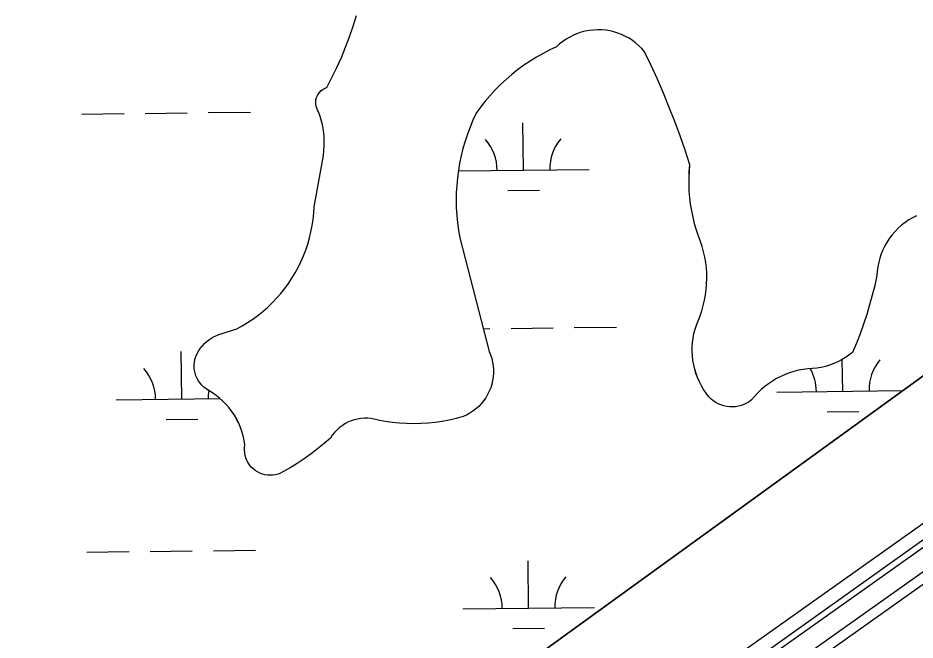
# Model space of a CAD drawing. Extents: x 3684037 to 3722149, y 433263 to 459021.
# Drawn here: x 3711390 to 3712071, y 454844 to 455317 of the extents above; entities that cross this region are included whole.
import ezdxf

# ---------------------------------------------------------------- set-up
doc = ezdxf.new("R2010")
doc.units = 0
for name, color, linetype in [('V-ROAD-CNTR', 7, 'Continuous'), ('V-TOPO-SHOR', 7, 'Continuous'), ('V-WETL-SWMP', 7, 'Continuous')]:
    doc.layers.add(name, color=color, linetype=linetype)

msp = doc.modelspace()

# ---------------------------------------------------------------- linework, layer by layer
at = {"layer": 'V-ROAD-CNTR'}
for points in [[(3708800.79, 452799.73), (3708888.99, 452819.16), (3709074.3, 452888.55), (3709185.66, 452940.55), (3709270.25, 452980.89), (3709378.38, 453024.24), (3709453.77, 453059.58), (3709888.83, 453371.2), (3709964.69, 453428.27), (3710105.65, 453526.91), (3710259.07, 453627.76), (3710421.9, 453744.63), (3710616.95, 453895.96), (3710807.5, 454031.12), (3710985.25, 454151.03), (3711141.09, 454274.41), (3711475.83, 454504.64), (3711883.79, 454795.43), (3712574.54, 455285.55), (3713131, 455695.88), (3713191.1, 455684.33)], [(3708804.01, 452785.08), (3708893.26, 452804.74), (3709080.12, 452874.71), (3709192.06, 452926.98), (3709276.27, 452967.14), (3709384.36, 453010.48), (3709461.38, 453046.58), (3709897.71, 453359.11), (3709973.51, 453416.13), (3710114.07, 453514.49), (3710267.57, 453615.4), (3710430.87, 453732.6), (3710625.89, 453883.91), (3710816.04, 454018.79), (3710994.12, 454138.92), (3711150.01, 454262.34), (3711484.44, 454492.36), (3711892.48, 454783.21), (3712583.34, 455273.4), (3713134.62, 455679.91), (3713188.27, 455669.6)], [(3708807.24, 452770.43), (3708897.52, 452790.32), (3709085.93, 452860.87), (3709198.47, 452913.42), (3709282.3, 452953.4), (3709390.34, 452996.71), (3709469, 453033.58), (3709906.58, 453347.02), (3709982.32, 453403.98), (3710122.49, 453502.08), (3710276.07, 453603.03), (3710439.85, 453720.58), (3710634.83, 453871.87), (3710824.57, 454006.45), (3711002.98, 454126.8), (3711158.92, 454250.26), (3711493.04, 454480.07), (3711901.17, 454770.98), (3712592.13, 455261.25), (3713138.23, 455663.94), (3713185.44, 455654.87)]]:
    msp.add_lwpolyline(points, dxfattribs=at)
at = {"layer": 'V-TOPO-SHOR'}
for points in [[(3713204.62, 455843.92), (3712706.18, 455504.22), (3712166.3, 455108.96), (3711730.15, 454793.14), (3711431.22, 454586.08), (3711111.5, 454345.31), (3710875.93, 454180.81)], [(3711556.11, 455080.43), (3711560.31, 455082.72), (3711564.41, 455085.2), (3711568.41, 455087.85), (3711572.27, 455090.67), (3711576.01, 455093.67), (3711579.62, 455096.83), (3711583.08, 455100.14), (3711586.39, 455103.6), (3711589.55, 455107.2), (3711592.54, 455110.94), (3711595.37, 455114.81), (3711598.02, 455118.8), (3711600.5, 455122.9), (3711602.79, 455127.11), (3711604.89, 455131.41), (3711606.81, 455135.81), (3711608.52, 455140.28), (3711610.04, 455144.82), (3711611.35, 455149.43), (3711612.46, 455154.09), (3711613.37, 455158.79), (3711614.06, 455163.53), (3711614.55, 455168.3), (3711614.83, 455173.08), (3711621.92, 455212.07), (3711622.36, 455215.78), (3711622.6, 455219.52), (3711622.62, 455223.26), (3711622.43, 455227), (3711622.03, 455230.73), (3711621.42, 455234.42), (3711620.6, 455238.08), (3711619.57, 455241.68), (3711618.34, 455245.22), (3711617.49, 455246.59), (3711616.83, 455248.07), (3711616.38, 455249.63), (3711616.15, 455251.23), (3711616.12, 455252.85), (3711616.32, 455254.46), (3711616.73, 455256.02), (3711617.34, 455257.52), (3711618.16, 455258.92), (3711619.15, 455260.2), (3711620.3, 455261.33), (3711621.6, 455262.3), (3711623.02, 455263.09), (3711624.52, 455263.68), (3711628.44, 455271.18), (3711632.13, 455278.8), (3711635.58, 455286.53), (3711638.81, 455294.35), (3711641.79, 455302.27), (3711644.53, 455310.28), (3711647.03, 455318.36)], [(3711820.83, 455306.4), (3711817.8, 455305.62), (3711814.83, 455304.63), (3711811.93, 455303.43), (3711809.12, 455302.05), (3711806.42, 455300.47), (3711803.83, 455298.72), (3711801.36, 455296.78), (3711799.04, 455294.68), (3711793.83, 455292.25), (3711788.73, 455289.61), (3711783.74, 455286.79), (3711778.86, 455283.76), (3711774.1, 455280.55), (3711769.47, 455277.16), (3711764.97, 455273.59), (3711760.62, 455269.85), (3711756.41, 455265.94), (3711752.37, 455261.87), (3711748.48, 455257.64), (3711744.76, 455253.27), (3711741.21, 455248.76), (3711737.84, 455244.11), (3711735.46, 455238.92), (3711733.28, 455233.65), (3711731.29, 455228.31), (3711729.51, 455222.89), (3711727.93, 455217.41), (3711726.56, 455211.87), (3711725.39, 455206.28), (3711724.44, 455200.66), (3711723.7, 455195.01), (3711723.17, 455189.33), (3711722.85, 455183.63), (3711722.75, 455177.93), (3711722.86, 455172.22), (3711723.19, 455166.53), (3711723.73, 455160.85), (3711724.48, 455155.2), (3711725.45, 455149.57), (3711747.91, 455063.23), (3711748.97, 455060.6), (3711749.82, 455057.91), (3711750.46, 455055.15), (3711750.9, 455052.36), (3711751.11, 455049.54), (3711751.12, 455046.71), (3711750.9, 455043.89), (3711750.47, 455041.1), (3711749.83, 455038.34), (3711748.99, 455035.64), (3711747.93, 455033.02), (3711746.69, 455030.48), (3711745.25, 455028.05), (3711743.63, 455025.73), (3711741.83, 455023.54), (3711739.88, 455021.5), (3711737.78, 455019.61), (3711735.54, 455017.89), (3711733.17, 455016.34), (3711730.69, 455014.97), (3711728.12, 455013.8), (3711722.87, 455012.36), (3711717.57, 455011.14), (3711712.22, 455010.14), (3711706.84, 455009.36), (3711701.43, 455008.8), (3711696, 455008.46), (3711690.56, 455008.34), (3711685.12, 455008.45), (3711679.69, 455008.78), (3711674.28, 455009.34), (3711668.89, 455010.11), (3711663.55, 455011.11), (3711658.24, 455012.33), (3711655.66, 455012.55), (3711653.07, 455012.56), (3711650.48, 455012.35), (3711647.92, 455011.94), (3711645.41, 455011.32), (3711642.95, 455010.49), (3711640.57, 455009.47), (3711638.28, 455008.25), (3711636.1, 455006.85), (3711634.04, 455005.28), (3711632.11, 455003.54), (3711630.33, 455001.65), (3711628.72, 454999.62), (3711627.28, 454997.47), (3711622.5, 454993.3), (3711617.58, 454989.29), (3711612.54, 454985.45), (3711607.38, 454981.76), (3711602.1, 454978.25), (3711596.71, 454974.91)], [(3711972.51, 455045.7), (3711969.23, 455044.24), (3711966.05, 455042.6), (3711962.96, 455040.77), (3711959.99, 455038.77), (3711957.14, 455036.6), (3711954.41, 455034.27), (3711951.82, 455031.79), (3711949.39, 455029.16), (3711947.1, 455026.4), (3711945.29, 455025.08), (3711943.37, 455023.94), (3711941.35, 455022.98), (3711939.26, 455022.22), (3711937.09, 455021.66), (3711934.89, 455021.3), (3711932.66, 455021.15), (3711930.43, 455021.2), (3711928.21, 455021.47), (3711926.02, 455021.95), (3711923.89, 455022.62), (3711921.84, 455023.5), (3711919.87, 455024.56), (3711918.01, 455025.8), (3711916.28, 455027.21), (3711914.69, 455028.77), (3711912.62, 455031.48), (3711910.72, 455034.3), (3711909, 455037.23), (3711907.45, 455040.26), (3711906.09, 455043.37), (3711904.92, 455046.57), (3711903.94, 455049.82), (3711903.15, 455053.13), (3711902.57, 455056.48), (3711902.19, 455059.86), (3711902.02, 455063.26), (3711902.04, 455066.66), (3711902.27, 455070.05), (3711902.71, 455073.43), (3711903.35, 455076.77), (3711904.18, 455080.06), (3711905.22, 455083.3), (3711906.44, 455086.48), (3711907.96, 455090.31), (3711909.3, 455094.21), (3711910.43, 455098.17), (3711911.37, 455102.18), (3711912.11, 455106.23), (3711912.65, 455110.32), (3711912.99, 455114.42), (3711913.12, 455118.54), (3711913.04, 455122.66), (3711912.77, 455126.78), (3711912.28, 455130.87), (3711911.6, 455134.93), (3711910.72, 455138.95), (3711909.63, 455142.93), (3711908.36, 455146.85), (3711906.88, 455150.7), (3711905.28, 455155.46), (3711903.88, 455160.28), (3711902.67, 455165.15), (3711901.66, 455170.07), (3711900.85, 455175.02), (3711900.24, 455180.01), (3711899.84, 455185.01), (3711899.64, 455190.03), (3711899.64, 455195.05), (3711899.84, 455200.07), (3711900.26, 455205.07), (3711896.64, 455216.06), (3711892.83, 455226.98), (3711888.83, 455237.84), (3711884.62, 455248.61), (3711880.22, 455259.31), (3711875.63, 455269.93), (3711870.84, 455280.46), (3711865.86, 455290.9), (3711863.79, 455293.25), (3711861.56, 455295.45), (3711859.18, 455297.48), (3711856.67, 455299.36), (3711854.04, 455301.05), (3711851.3, 455302.56), (3711848.46, 455303.88), (3711845.53, 455305), (3711842.54, 455305.92), (3711839.49, 455306.63), (3711836.4, 455307.12), (3711833.28, 455307.41), (3711830.15, 455307.48), (3711827.02, 455307.33), (3711823.91, 455306.97), (3711820.83, 455306.4)], [(3712072.39, 455166.36), (3712069.39, 455164.82), (3712066.49, 455163.1), (3712063.71, 455161.19), (3712061.06, 455159.11), (3712058.55, 455156.86), (3712056.19, 455154.46), (3712053.98, 455151.92), (3712051.95, 455149.23), (3712050.08, 455146.42), (3712048.4, 455143.5), (3712046.92, 455140.48), (3712045.62, 455137.37), (3712044.53, 455134.18), (3712043.65, 455130.93), (3712042.97, 455127.62), (3712042.51, 455124.29), (3712042.26, 455120.93), (3712040.63, 455113.43), (3712038.79, 455105.98), (3712036.76, 455098.59), (3712034.53, 455091.24), (3712032.11, 455083.97), (3712029.49, 455076.75), (3712026.68, 455069.61), (3712023.68, 455062.55), (3712021.08, 455060.48), (3712018.36, 455058.59), (3712015.52, 455056.87), (3712012.57, 455055.33), (3712009.54, 455053.99), (3712006.42, 455052.85), (3712003.23, 455051.91), (3711999.99, 455051.17), (3711996.71, 455050.65), (3711993.41, 455050.34), (3711989.83, 455050.07), (3711986.28, 455049.6), (3711982.76, 455048.92), (3711979.28, 455048.05), (3711975.86, 455046.97), (3711972.51, 455045.7)], [(3711596.71, 454974.91), (3711591.21, 454971.75), (3711589.41, 454970.85), (3711587.52, 454970.13), (3711585.57, 454969.61), (3711583.58, 454969.3), (3711581.57, 454969.2), (3711579.56, 454969.3), (3711577.56, 454969.61), (3711575.61, 454970.12), (3711573.73, 454970.83), (3711571.92, 454971.73), (3711570.22, 454972.81), (3711568.64, 454974.07), (3711567.2, 454975.48), (3711565.91, 454977.03), (3711564.78, 454978.7), (3711563.84, 454980.48), (3711563.08, 454982.35), (3711562.52, 454984.28), (3711562.16, 454986.27), (3711562.01, 454988.28), (3711562.06, 454990.3), (3711562.33, 454992.29), (3711561.8, 454995.69), (3711561.06, 454999.05), (3711560.11, 455002.36), (3711558.96, 455005.6), (3711557.62, 455008.77), (3711556.08, 455011.84), (3711554.34, 455014.82), (3711552.43, 455017.68), (3711550.35, 455020.42), (3711548.1, 455023.02), (3711545.69, 455025.47), (3711543.14, 455027.78), (3711540.44, 455029.92), (3711537.62, 455031.89), (3711534.68, 455033.68), (3711532.88, 455034.8), (3711531.19, 455036.1), (3711529.65, 455037.56), (3711528.25, 455039.17), (3711527.03, 455040.91), (3711525.99, 455042.76), (3711525.13, 455044.71), (3711524.48, 455046.73), (3711524.03, 455048.81), (3711523.79, 455050.92), (3711523.76, 455053.05), (3711523.94, 455055.17), (3711524.34, 455057.26), (3711524.94, 455059.29), (3711525.75, 455061.27), (3711527, 455063.49), (3711528.43, 455065.61), (3711530.03, 455067.6), (3711531.79, 455069.46), (3711533.7, 455071.15), (3711535.74, 455072.69), (3711537.91, 455074.04), (3711540.18, 455075.22), (3711542.54, 455076.2), (3711544.97, 455076.98), (3711547.46, 455077.55), (3711556.11, 455080.43)], [(3712286.89, 455069.37), (3711948.39, 454828.08), (3711584.07, 454569.13), (3711260.45, 454342.37), (3710990.5, 454144.65)], [(3711132.1, 454220.85), (3711297.51, 454325.38), (3711422.45, 454419.41), (3711545.42, 454503.06), (3711717.75, 454624.02), (3711901.14, 454761.51), (3712094.06, 454898.31)]]:
    msp.add_lwpolyline(points, dxfattribs=at)
at = {"layer": 'V-WETL-SWMP'}
for p, q in [((3711438.52, 455243.48), (3711470.51, 455243.86)), ((3711486.51, 455244.04), (3711518.51, 455244.42)), ((3711534.51, 455244.6), (3711566.51, 455244.97)), ((3711773.88, 455200.95), (3711773.46, 455236.95)), ((3711724.4, 455200.38), (3711823.87, 455201.54)), ((3711762.06, 455185.38), (3711786.06, 455185.66)), ((3711743.41, 455080.52), (3711748.43, 455080.58)), ((3711764.43, 455080.76), (3711796.43, 455081.14)), ((3711812.43, 455081.32), (3711844.43, 455081.7)), ((3711514.45, 455027.11), (3711514.03, 455063.11)), ((3712016.32, 455032.95), (3712016.04, 455057.18)), ((3711966.32, 455032.37), (3712062.07, 455033.48)), ((3711464.45, 455026.53), (3711543.5, 455027.45)), ((3712004.5, 455017.38), (3712028.5, 455017.66)), ((3711502.63, 455011.54), (3711526.63, 455011.82)), ((3711442.39, 454910.83), (3711474.38, 454911.2)), ((3711490.38, 454911.39), (3711522.38, 454911.76)), ((3711538.38, 454911.95), (3711570.38, 454912.32)), ((3711777.75, 454868.3), (3711777.33, 454904.3)), ((3711727.75, 454867.72), (3711827.74, 454868.88)), ((3711765.93, 454852.73), (3711789.93, 454853.01))]:
    msp.add_line(p, q, dxfattribs=at)
for points in [[(3711557.62, 455008.77), (3711556.07, 455011.84), (3711554.34, 455014.82), (3711552.43, 455017.68), (3711550.35, 455020.42), (3711548.1, 455023.02), (3711545.69, 455025.48), (3711543.14, 455027.78), (3711540.44, 455029.92), (3711537.62, 455031.89), (3711532.88, 455034.8), (3711531.19, 455036.1), (3711529.65, 455037.56), (3711528.25, 455039.17), (3711527.03, 455040.91), (3711525.99, 455042.76), (3711525.13, 455044.71), (3711524.48, 455046.73), (3711524.03, 455048.81), (3711523.79, 455050.92), (3711523.76, 455053.05), (3711523.94, 455055.17), (3711524.34, 455057.26), (3711524.94, 455059.3), (3711525.75, 455061.27), (3711527, 455063.49), (3711528.43, 455065.61), (3711530.03, 455067.6), (3711531.79, 455069.46), (3711533.7, 455071.15), (3711535.74, 455072.69), (3711537.91, 455074.04), (3711540.18, 455075.22), (3711542.54, 455076.2), (3711544.97, 455076.98), (3711547.46, 455077.56), (3711556.1, 455080.43), (3711560.31, 455082.72), (3711564.42, 455085.2), (3711568.41, 455087.85), (3711572.27, 455090.67), (3711576.01, 455093.67), (3711579.62, 455096.83), (3711583.08, 455100.14), (3711586.39, 455103.6), (3711589.55, 455107.2), (3711592.54, 455110.94), (3711595.37, 455114.81), (3711598.02, 455118.8), (3711600.5, 455122.9), (3711602.79, 455127.11), (3711604.89, 455131.41), (3711606.81, 455135.81), (3711608.52, 455140.28), (3711610.04, 455144.82), (3711611.35, 455149.43), (3711612.46, 455154.09), (3711613.37, 455158.79), (3711614.06, 455163.54), (3711614.55, 455168.3), (3711614.83, 455173.08), (3711621.92, 455212.07), (3711622.36, 455215.78), (3711622.6, 455219.52), (3711622.62, 455223.27), (3711622.43, 455227), (3711622.03, 455230.73), (3711621.42, 455234.42), (3711620.6, 455238.08), (3711619.57, 455241.68), (3711618.34, 455245.21), (3711617.49, 455246.59), (3711616.84, 455248.07), (3711616.38, 455249.63), (3711616.14, 455251.23), (3711616.12, 455252.85), (3711616.32, 455254.46), (3711616.73, 455256.02), (3711617.34, 455257.52), (3711618.16, 455258.92), (3711619.15, 455260.2), (3711620.3, 455261.34), (3711621.6, 455262.3), (3711623.02, 455263.09), (3711624.52, 455263.68), (3711628.44, 455271.18), (3711632.13, 455278.8), (3711635.58, 455286.53), (3711638.81, 455294.35), (3711641.79, 455302.27), (3711644.53, 455310.28), (3711647.03, 455318.36)], [(3711934.89, 455021.3), (3711932.66, 455021.15), (3711930.43, 455021.21), (3711928.21, 455021.47), (3711926.02, 455021.95), (3711923.89, 455022.62), (3711921.84, 455023.5), (3711919.87, 455024.56), (3711918.01, 455025.8), (3711916.28, 455027.21), (3711914.69, 455028.77), (3711912.62, 455031.48), (3711910.72, 455034.3), (3711909, 455037.23), (3711907.45, 455040.26), (3711906.09, 455043.37), (3711904.91, 455046.57), (3711903.94, 455049.82), (3711903.15, 455053.13), (3711902.57, 455056.48), (3711902.19, 455059.86), (3711902.02, 455063.26), (3711902.04, 455066.66), (3711902.27, 455070.05), (3711902.71, 455073.43), (3711903.35, 455076.77), (3711904.18, 455080.06), (3711905.22, 455083.3), (3711907.96, 455090.31), (3711909.3, 455094.21), (3711910.44, 455098.17), (3711911.38, 455102.18), (3711912.11, 455106.23), (3711912.65, 455110.32), (3711912.99, 455114.42), (3711913.12, 455118.54), (3711913.04, 455122.66), (3711912.77, 455126.77), (3711912.28, 455130.87), (3711911.6, 455134.93), (3711910.72, 455138.96), (3711909.63, 455142.93), (3711908.35, 455146.85), (3711906.88, 455150.7), (3711905.28, 455155.46), (3711903.88, 455160.28), (3711902.67, 455165.15), (3711901.66, 455170.07), (3711900.85, 455175.02), (3711900.24, 455180.01), (3711899.84, 455185.01), (3711899.64, 455190.03), (3711899.64, 455195.05), (3711899.85, 455200.07), (3711900.25, 455205.07), (3711896.64, 455216.06), (3711892.83, 455226.98), (3711888.83, 455237.84), (3711884.62, 455248.61), (3711880.22, 455259.31), (3711875.63, 455269.93), (3711870.84, 455280.46), (3711865.86, 455290.9), (3711863.79, 455293.25), (3711861.56, 455295.45), (3711859.18, 455297.48), (3711856.67, 455299.36), (3711854.04, 455301.05), (3711851.3, 455302.56), (3711848.46, 455303.88), (3711845.53, 455305), (3711842.54, 455305.92), (3711839.49, 455306.63), (3711836.4, 455307.12), (3711833.28, 455307.41), (3711830.15, 455307.48), (3711827.02, 455307.33), (3711823.91, 455306.97), (3711820.83, 455306.4), (3711817.8, 455305.62), (3711814.83, 455304.63), (3711811.93, 455303.44), (3711809.12, 455302.05), (3711806.42, 455300.47), (3711803.83, 455298.71), (3711801.36, 455296.78), (3711799.04, 455294.68), (3711793.83, 455292.25), (3711788.73, 455289.62), (3711783.74, 455286.79), (3711778.86, 455283.76), (3711774.1, 455280.55), (3711769.47, 455277.16), (3711764.97, 455273.59), (3711760.62, 455269.85), (3711756.42, 455265.94), (3711752.37, 455261.87), (3711748.48, 455257.64), (3711744.76, 455253.27), (3711741.21, 455248.76), (3711737.84, 455244.11)], [(3711737.84, 455244.11), (3711735.46, 455238.92), (3711733.28, 455233.65), (3711731.29, 455228.31), (3711729.51, 455222.89), (3711727.93, 455217.41), (3711726.56, 455211.87), (3711725.39, 455206.29), (3711724.44, 455200.66), (3711723.7, 455195.01), (3711723.17, 455189.33), (3711722.85, 455183.63), (3711722.75, 455177.93), (3711722.86, 455172.22), (3711723.19, 455166.53), (3711723.73, 455160.85), (3711724.48, 455155.19), (3711725.45, 455149.57), (3711747.91, 455063.23), (3711748.97, 455060.6), (3711749.82, 455057.91), (3711750.46, 455055.15), (3711750.9, 455052.36), (3711751.11, 455049.54), (3711751.12, 455046.71), (3711750.9, 455043.89), (3711750.47, 455041.1), (3711749.83, 455038.34), (3711748.99, 455035.64), (3711747.93, 455033.02), (3711746.69, 455030.48), (3711745.25, 455028.05), (3711743.63, 455025.73), (3711741.83, 455023.54), (3711739.88, 455021.5), (3711737.78, 455019.61), (3711735.54, 455017.88), (3711733.17, 455016.34), (3711730.69, 455014.97), (3711728.12, 455013.8), (3711722.87, 455012.36), (3711717.57, 455011.14), (3711712.22, 455010.14), (3711706.84, 455009.36), (3711701.43, 455008.8), (3711696, 455008.46), (3711690.56, 455008.34), (3711685.12, 455008.45), (3711679.69, 455008.78), (3711674.28, 455009.34), (3711668.89, 455010.11), (3711663.55, 455011.11), (3711658.24, 455012.33), (3711655.66, 455012.55), (3711653.07, 455012.56), (3711650.48, 455012.36), (3711647.92, 455011.94), (3711645.41, 455011.32), (3711642.95, 455010.49), (3711640.57, 455009.47), (3711638.28, 455008.25), (3711636.1, 455006.85), (3711634.04, 455005.28), (3711632.11, 455003.54), (3711630.34, 455001.65), (3711628.72, 454999.62), (3711627.28, 454997.47), (3711622.5, 454993.3), (3711617.58, 454989.29), (3711612.54, 454985.45), (3711607.38, 454981.77), (3711602.1, 454978.25), (3711596.71, 454974.91), (3711591.21, 454971.75), (3711589.41, 454970.85), (3711587.52, 454970.13), (3711585.58, 454969.62), (3711583.58, 454969.3), (3711581.57, 454969.2), (3711579.56, 454969.3), (3711577.56, 454969.61), (3711575.61, 454970.12), (3711573.73, 454970.83), (3711571.92, 454971.73), (3711570.22, 454972.82), (3711568.64, 454974.07), (3711567.2, 454975.48), (3711565.91, 454977.02), (3711564.78, 454978.7), (3711563.84, 454980.48), (3711563.08, 454982.35), (3711562.52, 454984.28), (3711562.16, 454986.27), (3711562.01, 454988.28), (3711562.06, 454990.29), (3711562.33, 454992.29), (3711561.8, 454995.69), (3711561.06, 454999.05), (3711560.11, 455002.36), (3711558.96, 455005.6), (3711557.62, 455008.77)], [(3712072.39, 455166.36), (3712069.39, 455164.82), (3712066.49, 455163.1), (3712063.71, 455161.19), (3712061.06, 455159.11), (3712058.55, 455156.86), (3712056.19, 455154.46), (3712053.98, 455151.92), (3712051.94, 455149.23), (3712050.08, 455146.42), (3712048.4, 455143.5), (3712046.91, 455140.48), (3712045.62, 455137.37), (3712044.53, 455134.18), (3712043.65, 455130.93), (3712042.97, 455127.62), (3712042.51, 455124.29), (3712042.26, 455120.93), (3712040.62, 455113.43), (3712038.79, 455105.98), (3712036.76, 455098.59), (3712034.53, 455091.24), (3712032.1, 455083.97), (3712029.49, 455076.75), (3712026.68, 455069.61), (3712023.68, 455062.55), (3712021.08, 455060.48), (3712018.36, 455058.59), (3712015.52, 455056.87), (3712012.57, 455055.33), (3712009.53, 455053.99), (3712006.42, 455052.85), (3712003.23, 455051.91), (3711999.99, 455051.17), (3711996.71, 455050.65), (3711989.83, 455050.07), (3711986.28, 455049.6), (3711982.76, 455048.92), (3711979.28, 455048.05), (3711975.86, 455046.97), (3711972.51, 455045.7), (3711969.23, 455044.24), (3711966.05, 455042.6), (3711962.97, 455040.77), (3711959.99, 455038.77), (3711957.14, 455036.6), (3711954.41, 455034.27), (3711951.83, 455031.79), (3711949.39, 455029.16), (3711947.1, 455026.4), (3711945.29, 455025.08), (3711943.38, 455023.94), (3711941.35, 455022.98), (3711939.26, 455022.22), (3711937.09, 455021.66), (3711934.89, 455021.3)], [(3710875.93, 454180.81), (3711111.5, 454345.31), (3711431.22, 454586.08), (3711730.15, 454793.14), (3712166.3, 455108.96)], [(3712286.89, 455069.37), (3711948.39, 454828.08), (3711584.07, 454569.13), (3711260.45, 454342.37), (3710990.5, 454144.65)], [(3711132.1, 454220.85), (3711297.51, 454325.39), (3711422.45, 454419.41), (3711545.42, 454503.06), (3711717.75, 454624.02), (3711901.14, 454761.51), (3712094.06, 454898.31)]]:
    msp.add_lwpolyline(points, dxfattribs=at)
for centre, start, end in [((3711718.63, 455200.79), 359.89487, 41.43853), ((3711829.11, 455202.07), 139.89486, 181.43852), ((3712071.55, 455034.07), 139.89486, 181.43852), ((3711459.2, 455026.94), 359.89487, 41.43853), ((3711961.08, 455032.78), 359.89487, 29.66619), ((3711569.68, 455028.23), 171.2416, 181.43852), ((3711722.5, 454868.13), 359.89487, 41.43853), ((3711832.98, 454869.42), 139.89486, 181.43852)]:
    msp.add_arc(centre, 35.25, start, end, dxfattribs=at)

doc.saveas('drawing.dxf')
